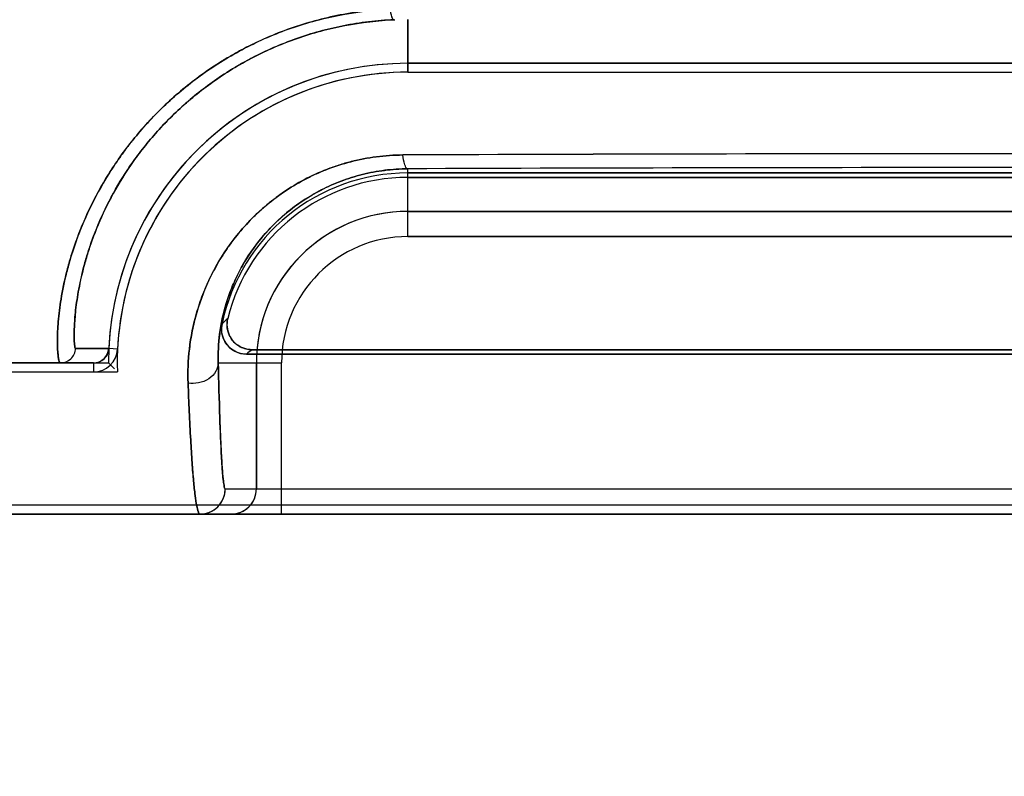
# Model space of a CAD drawing. Header units: millimetres. Extents: x 0 to 297, y 0 to 210.
# Tile 326 of 446: x 239.869 to 240.045, y 157.397 to 157.532. Entities that reach past the tile are written whole.
import ezdxf

# ---------------------------------------------------------------- set-up
doc = ezdxf.new("R2010")
doc.units = ezdxf.units.MM
doc.header["$LTSCALE"] = 16.335
doc.layers.get('0').update_dxf_attribs({"linetype": 'CONTINUOUS'})
for name, color, linetype in [('AXES_REF', 7, 'CONTINUOUS'), ('INTFCLR_1', 7, 'CONTINUOUS'), ('INTFCLR_72935', 7, 'CONTINUOUS')]:
    doc.layers.add(name, color=color, linetype=linetype)

msp = doc.modelspace()

# ---------------------------------------------------------------- linework, layer by layer
at = {"color": 7, "linetype": 'Continuous'}
for radius in [8.7262453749, 8.7255, 8.6696226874]:
    msp.add_circle((241.415033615, 154.4105885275), radius, dxfattribs=at)
msp.add_arc((241.415033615, 154.4105885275), 8.64, 278.2771290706, 261.7228709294, dxfattribs=at)
at = {"layer": 'AXES_REF', "color": 9, "linetype": 'Continuous'}
msp.add_circle((241.415033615, 154.4105885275), 5.3357191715, dxfattribs=at)
msp.add_arc((241.415033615, 154.4105885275), 7.9600610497, 94.4118118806, 85.5881881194, dxfattribs=at)
at = {"layer": 'INTFCLR_1', "color": 9, "linetype": 'Continuous'}
for p, q in [((239.9387819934, 157.5319638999), (239.9387819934, 157.5225216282)), ((239.9387819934, 157.4931536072), (239.9387819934, 157.5052652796)), ((240.1547819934, 157.4976529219), (239.9387819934, 157.4976529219)), ((239.9387819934, 157.4931536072), (240.1547819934, 157.4931536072)), ((239.8793849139, 157.4731584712), (239.885310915, 157.473146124)), ((239.8868960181, 157.4730698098), (239.8853109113, 157.4731461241)), ((239.882613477, 157.4705757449), (239.6673851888, 157.4705757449)), ((239.8826136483, 157.4705757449), (239.8826135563, 157.4689888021)), ((239.9048817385, 157.4705757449), (239.9162041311, 157.4705757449)), ((239.9117048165, 157.4705757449), (239.9117048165, 157.4480757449)), ((239.9162041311, 157.4435757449), (239.9162041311, 157.4705757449)), ((239.9061333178, 157.4480757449), (240.187430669, 157.4480757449)), ((240.4261780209, 157.4435757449), (239.6673859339, 157.4435757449))]:
    msp.add_line(p, q, dxfattribs=at)
at = {"layer": 'INTFCLR_1', "color": 6, "linetype": 'Continuous'}
for p, q in [((240.1547819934, 157.524108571), (239.9387819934, 157.524108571)), ((239.9387819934, 157.5225216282), (240.1547819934, 157.5225216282)), ((239.9387819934, 157.5045216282), (240.1547819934, 157.5045216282)), ((240.1547819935, 157.5037342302), (239.9387819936, 157.5037342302)), ((239.9109383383, 157.4729500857), (240.1826256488, 157.4729500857)), ((240.1836129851, 157.4721626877), (239.9099510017, 157.4721626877)), ((239.6575319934, 157.4689888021), (239.8826136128, 157.4689888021)), ((240.426178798, 157.4451626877), (239.6673851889, 157.4451626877))]:
    msp.add_line(p, q, dxfattribs=at)
for centre, radius, start, end in [((239.9387819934, 157.4705757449), 0.0535328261, 90.00000002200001, 177.2479490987), ((239.9387819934, 157.4705757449), 0.0519458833, 89.999999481, 177.2480125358), ((239.9387819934, 157.4705757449), 0.0339458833, 89.9999992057, 168.1110847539), ((239.9387819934, 157.4705757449), 0.0331584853, 89.9999997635, 166.1647639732), ((239.882613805, 157.4732759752), 0.0042871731, 269.9974376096, 357.2436625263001)]:
    msp.add_arc(centre, radius, start, end, dxfattribs=at)
at = {"layer": 'INTFCLR_1', "color": 9, "linetype": 'Continuous'}
for centre, radius, start, end in [((240.0466745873, 131.2576342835), 26.2503226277, 89.76206584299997, 90.23746647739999), ((240.0467823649, 130.6339043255), 26.8715781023, 89.76972176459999, 90.23027982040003), ((239.9387819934, 157.4705757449), 0.027077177, 90.0000000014, 179.9999999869), ((239.9387819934, 157.4705757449), 0.0225778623, 90.00000024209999, 180.0000000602), ((239.9646259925, 157.4141440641), 0.08666614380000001, 132.0440521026, 132.9598198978), ((239.9568008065, 157.4144293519), 0.0743508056, 128.0856592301, 129.0588526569), ((239.901633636, 157.4480753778), 0.004499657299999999, 270.0033176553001, 0.0046751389), ((239.9072051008, 157.4480754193), 0.0044996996, 270.0051061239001, 0.0041460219)]:
    msp.add_arc(centre, radius, start, end, dxfattribs=at)
at = {"layer": 'INTFCLR_1', "color": 7, "linetype": 'Continuous'}
msp.add_arc((239.882613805, 157.4732759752), 0.0027002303, 269.9966749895, 357.2436468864, dxfattribs=at)
at = {"layer": 'INTFCLR_1', "color": 9, "linetype": 'Continuous'}
for points, knots in [([(239.9355841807, 157.5337967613), (239.933988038, 157.5337230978), (239.9316007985, 157.53352132), (239.9284486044, 157.533070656), (239.923851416, 157.5322334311), (239.9171930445, 157.5303657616), (239.9109200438, 157.5275660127), (239.9069916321, 157.5253681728), (239.9044701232, 157.5238394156), (239.9003304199, 157.5210203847), (239.8950037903, 157.5165378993), (239.8908515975, 157.5119968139), (239.8884101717, 157.5088602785), (239.8869132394, 157.5068082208), (239.8845810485, 157.503293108), (239.8818431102, 157.498283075), (239.879943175, 157.4937006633), (239.8789419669, 157.4907620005), (239.8783760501, 157.4889549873), (239.8775716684, 157.4860483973), (239.8767815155, 157.482243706), (239.8763386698, 157.4787261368), (239.8761794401, 157.4763120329), (239.8761369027, 157.4748109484), (239.8761485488, 157.4735537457), (239.8762140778, 157.4722681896), (239.8763298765, 157.4714638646), (239.8765087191, 157.4705757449), (239.8766878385, 157.4705757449)], [0, 0, 0, 0, 0.04984774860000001, 0.0746441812, 0.0993195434, 0.1956036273, 0.2895143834, 0.3128134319, 0.3360190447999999, 0.3814861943, 0.4689445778, 0.5525230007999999, 0.5728768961, 0.5929331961, 0.6317510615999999, 0.7044093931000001, 0.7706548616, 0.7862085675, 0.8012556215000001, 0.8297224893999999, 0.8802625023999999, 0.9223425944, 0.9401696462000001, 0.9557890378, 0.9690221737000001, 0.9798444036, 0.9944120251, 1, 1, 1, 1]), ([(239.9355841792, 157.5337967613), (239.935640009, 157.5333343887), (239.9357428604, 157.5327536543), (239.9360830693, 157.5319087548), (239.9363089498, 157.5319027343)], [0, 0, 0, 0, 0.6733216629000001, 1, 1, 1, 1]), ([(239.9363089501, 157.5319027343), (239.9347884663, 157.5318342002), (239.9325144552, 157.5316460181), (239.9295109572, 157.5312265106), (239.9251325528, 157.5304479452), (239.918791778, 157.5287136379), (239.9128067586, 157.5261090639), (239.9090548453, 157.5240652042), (239.9066499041, 157.5226437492), (239.9027019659, 157.5200258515), (239.8976141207, 157.5158634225), (239.8936331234, 157.5116392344), (239.8912881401, 157.5087214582), (239.8898501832, 157.5068155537), (239.8876089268, 157.5035514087), (239.8849640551, 157.4988982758), (239.8831110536, 157.4946372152), (239.8821247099, 157.491905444), (239.8815638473, 157.4902276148), (239.8807631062, 157.4875283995), (239.8799527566, 157.4839958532), (239.8794632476, 157.4807272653), (239.8792512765, 157.47848547), (239.8791545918, 157.4769193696), (239.8791272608, 157.4755177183), (239.8791479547, 157.474232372), (239.8792420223, 157.4736341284), (239.8792949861, 157.473160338), (239.8793849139, 157.4731584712)], [0, 0, 0, 0, 0.050420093, 0.0754957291, 0.100444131, 0.1977183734, 0.2924227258, 0.3158843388, 0.3392374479, 0.3849467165, 0.4726969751, 0.5563340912, 0.5766678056, 0.5966912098, 0.6354119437, 0.7077660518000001, 0.7736100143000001, 0.7890436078, 0.8039743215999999, 0.8322090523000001, 0.8822807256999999, 0.9239127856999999, 0.9415354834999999, 0.9569584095, 0.9756304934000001, 0.9889570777, 0.9970203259, 1, 1, 1, 1]), ([(239.93787855, 157.5077312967), (239.9363021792, 157.5077264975), (239.9331861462, 157.5075161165), (239.9293706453, 157.5067847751), (239.9264332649, 157.5059347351), (239.923606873, 157.5049342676), (239.920254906, 157.5034016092), (239.9171386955, 157.5015214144), (239.9148252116, 157.499845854), (239.9116386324, 157.4972574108), (239.9088327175, 157.4942897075), (239.9064852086, 157.4910677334), (239.9050936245, 157.488943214), (239.9030262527, 157.4852317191), (239.9015007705, 157.4813204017), (239.9006015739, 157.4779515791), (239.9001192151, 157.4757918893), (239.8995452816, 157.4721509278), (239.8994195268, 157.4690140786), (239.8994977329, 157.4669764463)], [0, 0, 0, 0, 0.0757692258, 0.1496577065, 0.1862599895, 0.2226686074, 0.2936962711, 0.3629877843, 0.3972200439, 0.4309238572, 0.5602857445, 0.5916954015, 0.62252298, 0.6822974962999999, 0.7956630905, 0.8229815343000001, 0.8498788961, 0.9019883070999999, 1, 1, 1, 1]), ([(239.9387819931, 157.5052652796), (239.9384943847, 157.5052868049), (239.9380742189, 157.5063692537), (239.9379501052, 157.5071290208), (239.93787855, 157.5077312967)], [0, 0, 0, 0, 0.3222760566, 1, 1, 1, 1]), ([(239.9387819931, 157.5052652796), (239.9373981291, 157.5052589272), (239.934663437, 157.505080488), (239.9313130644, 157.5044537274), (239.9287312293, 157.5037301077), (239.9262494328, 157.5028757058), (239.9233049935, 157.5015701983), (239.9205630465, 157.4999659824), (239.9185261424, 157.4985364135), (239.9157262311, 157.4963367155), (239.913251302, 157.4938104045), (239.9111737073, 157.4910597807), (239.9099435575, 157.4892524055), (239.9081140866, 157.486099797), (239.9067518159, 157.4827698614), (239.905938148, 157.4799008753), (239.9055019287, 157.4780647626), (239.9049694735, 157.4749743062), (239.9048340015, 157.4723074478), (239.9048817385, 157.4705757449)], [0, 0, 0, 0, 0.0768938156, 0.1518408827, 0.188936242, 0.2258029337, 0.2976108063, 0.3674909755, 0.4019411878, 0.4358120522, 0.5653094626, 0.596626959, 0.6273319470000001, 0.6867298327, 0.7989201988, 0.8259008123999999, 0.8524150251, 0.9037431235, 1, 1, 1, 1]), ([(239.8766878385, 157.4705757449), (239.8773584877, 157.4705757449), (239.8787526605, 157.471119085), (239.8793557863, 157.472488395), (239.8793849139, 157.4731584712)], [0, 0, 0, 0, 0.4999776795, 1, 1, 1, 1]), ([(239.9048817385, 157.4705757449), (239.9048753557, 157.4700626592), (239.9045522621, 157.4689263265), (239.9032434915, 157.4676060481), (239.9014274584, 157.4669025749), (239.9001118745, 157.4668812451), (239.8994977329, 157.4669764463)], [0, 0, 0, 0, 0.212609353, 0.4664273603, 0.7424962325, 1, 1, 1, 1]), ([(239.9061333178, 157.4480757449), (239.9060027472, 157.4480768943), (239.9059379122, 157.4487808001), (239.9057982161, 157.4493650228), (239.905712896, 157.4503546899), (239.9055919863, 157.4517588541), (239.9053791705, 157.4552804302), (239.9051181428, 157.4617061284), (239.9049614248, 157.4673185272), (239.9048817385, 157.4705757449)], [0, 0, 0, 0, 0.0173530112, 0.0648907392, 0.1003173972, 0.1436562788, 0.2544703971, 0.5669985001, 1, 1, 1, 1]), ([(239.8994977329, 157.4669764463), (239.8996272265, 157.4635880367), (239.8998316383, 157.458857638), (239.9001875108, 157.453033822), (239.9004488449, 157.4497118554), (239.9007038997, 157.4471567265), (239.9009899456, 157.4452308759), (239.9012095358, 157.4442294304), (239.901475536, 157.4435757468), (239.9016338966, 157.4435757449)], [0, 0, 0, 0, 0.4308322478, 0.6012018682, 0.7420615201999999, 0.8526105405, 0.9315352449, 0.979879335, 1, 1, 1, 1])]:
    msp.add_open_spline(points, degree=3, knots=knots, dxfattribs=at)
at = {"layer": 'INTFCLR_1', "color": 6, "linetype": 'Continuous'}
for points, knots in [([(239.9065855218, 157.4785049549), (239.9064675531, 157.4780259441), (239.9063893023, 157.4770241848), (239.9067630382, 157.4755736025), (239.9075868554, 157.4743256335), (239.908959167, 157.4732615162), (239.9102053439, 157.4729500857), (239.9109383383, 157.4729500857)], [0, 0, 0, 0, 0.1831388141, 0.3651957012, 0.546523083, 0.7278870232, 1, 1, 1, 1]), ([(239.9099510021, 157.4721626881), (239.9094679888, 157.4721626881), (239.9084941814, 157.4723183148), (239.9071922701, 157.4730075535), (239.9061762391, 157.4740739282), (239.9054567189, 157.4756174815), (239.9054171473, 157.4768701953), (239.9055642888, 157.4775691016)], [0, 0, 0, 0, 0.1827119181, 0.3654393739, 0.5479260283, 0.7298255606, 1, 1, 1, 1])]:
    msp.add_open_spline(points, degree=3, knots=knots, dxfattribs=at)
at = {"layer": 'INTFCLR_1', "color": 7, "linetype": 'Continuous'}
for points in [[(239.885310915, 157.473146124), (239.8852866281, 157.4726409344), (239.8851811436, 157.4720611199), (239.8848150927, 157.4717121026)], [(239.8844772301, 157.4713217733), (239.8840973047, 157.4709595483), (239.8835950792, 157.4706145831), (239.8830701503, 157.4706146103)]]:
    msp.add_open_spline(points, degree=3, dxfattribs=at)
at = {"layer": 'INTFCLR_72935', "color": 9, "linetype": 'Continuous'}
for p, q in [((239.9387819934, 157.5225216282), (239.9387819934, 157.5319638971)), ((239.9387819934, 157.4931536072), (239.9387819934, 157.5052652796)), ((239.9387819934, 157.4976529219), (240.1547819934, 157.4976529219)), ((240.1547819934, 157.4931536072), (239.9387819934, 157.4931536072)), ((239.885310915, 157.473146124), (239.8793849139, 157.4731584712)), ((239.6673851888, 157.4705757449), (239.8826136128, 157.4705757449)), ((239.9048817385, 157.4705757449), (239.9162041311, 157.4705757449)), ((239.9117048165, 157.4480757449), (239.9117048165, 157.4705757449)), ((239.9162041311, 157.4435757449), (239.9162041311, 157.4705757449)), ((239.9061333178, 157.4480757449), (240.187430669, 157.4480757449)), ((239.667385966, 157.4435757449), (240.426178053, 157.4435757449))]:
    msp.add_line(p, q, dxfattribs=at)
at = {"layer": 'INTFCLR_72935', "color": 6, "linetype": 'Continuous'}
for p, q in [((239.9387819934, 157.524108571), (240.1547819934, 157.524108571)), ((239.9387819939, 157.5225216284), (240.1547819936, 157.5225216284)), ((240.1547819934, 157.5045216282), (239.9387819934, 157.5045216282)), ((239.9387819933, 157.5037342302), (240.1547819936, 157.5037342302)), ((240.1826256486, 157.4729500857), (239.9109383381, 157.4729500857)), ((239.9099510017, 157.4721626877), (240.1836129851, 157.4721626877)), ((239.8826136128, 157.4705757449), (239.8852491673, 157.4705757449)), ((239.8852491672, 157.4705757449), (239.8863230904, 157.4695125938)), ((239.6575319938, 157.4689888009), (239.8868603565, 157.4689888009)), ((240.4261787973, 157.4451626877), (239.6673851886, 157.4451626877))]:
    msp.add_line(p, q, dxfattribs=at)
for radius, start, end in [(0.0535328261, 90.0000000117, 180), (0.0519458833, 89.999999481, 181.7506555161), (0.0339458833, 89.9999992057, 168.1110847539), (0.0331584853, 90.0000001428, 166.1647639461)]:
    msp.add_arc((239.9387819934, 157.4705757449), radius, start, end, dxfattribs=at)
at = {"layer": 'INTFCLR_72935', "color": 9, "linetype": 'Continuous'}
for centre, radius, start, end in [((240.0467815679, 131.2347381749), 26.2732198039, 89.76250458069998, 90.2374935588), ((240.0467816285, 130.6344433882), 26.8710390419, 89.76971557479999, 90.2302828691), ((239.9387819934, 157.4705757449), 0.0270771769, 90.0000000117, 180.0000000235), ((239.9387819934, 157.4705757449), 0.0225778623, 90.00000024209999, 180.0000000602), ((239.9646261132, 157.4141439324), 0.0866663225, 132.0440530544, 132.9598189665), ((239.9568008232, 157.4144293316), 0.0743508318, 128.0856596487, 129.0588527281), ((239.901633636, 157.4480753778), 0.004499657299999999, 270.0046755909, 0.0046749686), ((239.9072051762, 157.448075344), 0.0044996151, 270.0041462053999, 0.0051049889)]:
    msp.add_arc(centre, radius, start, end, dxfattribs=at)
for points, knots in [([(239.8766878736, 157.4705757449), (239.8765759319, 157.4705757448), (239.8763932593, 157.4710424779), (239.8762759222, 157.4717521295), (239.8761530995, 157.473106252), (239.8761330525, 157.4746223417), (239.8761786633, 157.4763017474), (239.8763388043, 157.4787252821), (239.8767832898, 157.4822629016), (239.8775809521, 157.4860859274), (239.8783884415, 157.4890015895), (239.8789578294, 157.4908100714), (239.87996325, 157.4937521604), (239.8818712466, 157.4983448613), (239.8843205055, 157.5028126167), (239.8862629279, 157.5058293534), (239.8877024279, 157.5079249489), (239.8904846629, 157.5116023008), (239.8941312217, 157.5155766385), (239.8982452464, 157.5192666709), (239.9027939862, 157.5228233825), (239.9090849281, 157.5267621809), (239.9159732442, 157.5298108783), (239.9218157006, 157.5316625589), (239.9278951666, 157.533102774), (239.9325824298, 157.5336656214), (239.9357252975, 157.5338030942)], [0, 0, 0, 0, 0.0034869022, 0.0118332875, 0.0253760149, 0.0441739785, 0.0596605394, 0.0775419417, 0.1198715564, 0.1705674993, 0.1990476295, 0.2140797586, 0.2296206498, 0.2958895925, 0.3686965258, 0.3879574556, 0.4076447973, 0.4478761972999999, 0.5315234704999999, 0.5751136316, 0.6199178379, 0.7112601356, 0.8055144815, 0.853685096, 0.9020083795, 1, 1, 1, 1]), ([(239.8793849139, 157.4731584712), (239.8792944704, 157.4731603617), (239.8792421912, 157.4736369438), (239.8791473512, 157.4742360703), (239.8791275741, 157.4755190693), (239.8791544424, 157.4769142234), (239.8792505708, 157.4784760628), (239.879462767, 157.4807264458), (239.8799555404, 157.4840136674), (239.8807719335, 157.4875634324), (239.8815773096, 157.4902706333), (239.8821402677, 157.4919501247), (239.883130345, 157.4946851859), (239.884991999, 157.49895542), (239.8873566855, 157.5031037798), (239.8892248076, 157.5059048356), (239.8906091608, 157.507852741), (239.8932826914, 157.5112736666), (239.8967752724, 157.5149669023), (239.9007061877, 157.5183943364), (239.9050544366, 157.5217023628), (239.9110618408, 157.5253647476), (239.9176257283, 157.5281962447), (239.9231916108, 157.5299171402), (239.9289860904, 157.5312568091), (239.9334498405, 157.5317803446), (239.9364433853, 157.5319086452)], [0, 0, 0, 0, 0.0029924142, 0.0110809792, 0.0243870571, 0.04291872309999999, 0.058212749, 0.075889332, 0.1177719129, 0.1680029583, 0.1962516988, 0.2111701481, 0.2265909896, 0.2924641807, 0.3649742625, 0.3841776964, 0.4038279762, 0.4440100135, 0.5277255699, 0.5714368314, 0.6164254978, 0.7083298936, 0.8033922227, 0.852044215, 0.9008863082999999, 1, 1, 1, 1]), ([(239.899497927, 157.4669757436), (239.8994208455, 157.4690070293), (239.8995858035, 157.4732423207), (239.900650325, 157.4785446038), (239.9019110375, 157.4822942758), (239.9028172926, 157.4844930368), (239.9044018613, 157.4878870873), (239.9067820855, 157.491717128), (239.9097294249, 157.4951880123), (239.9116378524, 157.497111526), (239.9147647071, 157.4999456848), (239.9183342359, 157.5023835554), (239.9222193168, 157.5043009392), (239.9249789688, 157.505468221), (239.9285965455, 157.5066327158), (239.932369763, 157.5073624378), (239.9354851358, 157.5076715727), (239.937076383, 157.5077287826), (239.9378782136, 157.5077321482)], [0, 0, 0, 0, 0.09771697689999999, 0.2028447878, 0.2587426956, 0.2876622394, 0.3171244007, 0.4387872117, 0.5027710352, 0.5357149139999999, 0.5689686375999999, 0.7056256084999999, 0.7412787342, 0.7772014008, 0.8495812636, 0.9235207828, 0.9614545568, 1, 1, 1, 1]), ([(239.9387819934, 157.5052652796), (239.9384943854, 157.5052868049), (239.9380741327, 157.5063696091), (239.9379498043, 157.5071295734), (239.9378782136, 157.5077321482)], [0, 0, 0, 0, 0.3221674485, 1, 1, 1, 1]), ([(239.9048817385, 157.4705757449), (239.9048341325, 157.4723018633), (239.9050159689, 157.4759055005), (239.9059881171, 157.4804101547), (239.9071155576, 157.4835949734), (239.9079224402, 157.4854641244), (239.9093337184, 157.488358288), (239.9114434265, 157.4916203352), (239.9140384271, 157.4945696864), (239.9157189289, 157.4962068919), (239.9184794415, 157.4986271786), (239.9216200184, 157.5007028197), (239.9250289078, 157.5023348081), (239.9274553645, 157.5033309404), (239.9306342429, 157.5043246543), (239.9339463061, 157.504947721), (239.9366811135, 157.505212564), (239.9380780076, 157.5052620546), (239.9387819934, 157.5052652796)], [0, 0, 0, 0, 0.0959594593, 0.1995928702, 0.2548412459, 0.2834842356, 0.3126854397, 0.4337578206, 0.4977028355, 0.5307025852, 0.5640660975, 0.7017044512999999, 0.7377296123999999, 0.7740631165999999, 0.8473851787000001, 0.9223847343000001, 0.9608780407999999, 1, 1, 1, 1]), ([(239.8766878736, 157.4705757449), (239.8773585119, 157.4705757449), (239.8787526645, 157.4711191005), (239.8793557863, 157.472488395), (239.8793849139, 157.4731584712)], [0, 0, 0, 0, 0.4999736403, 1, 1, 1, 1]), ([(239.9048817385, 157.4705757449), (239.9048753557, 157.4700626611), (239.9045522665, 157.468926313), (239.9032434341, 157.4676061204), (239.9014276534, 157.4669022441), (239.9001120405, 157.4668805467), (239.899497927, 157.4669757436)], [0, 0, 0, 0, 0.2126098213, 0.4664298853, 0.7425064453, 1, 1, 1, 1]), ([(239.9048817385, 157.4705757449), (239.9049616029, 157.4673123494), (239.9050884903, 157.4627570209), (239.9052848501, 157.4576379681), (239.9053943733, 157.4552825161), (239.9054913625, 157.4533839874), (239.9056216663, 157.4515139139), (239.9057454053, 157.4496340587), (239.905937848, 157.4487758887), (239.9060029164, 157.4480770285), (239.9061333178, 157.4480757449)], [0, 0, 0, 0, 0.433822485, 0.6057424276, 0.6805165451, 0.7475306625, 0.8573118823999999, 0.9353819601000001, 0.9826693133, 1, 1, 1, 1]), ([(239.9016340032, 157.4435757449), (239.9014757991, 157.4435757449), (239.901210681, 157.4442267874), (239.9009919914, 157.4452214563), (239.9007073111, 157.4471315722), (239.9005103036, 157.4490979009), (239.900341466, 157.4510699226), (239.9001591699, 157.4535203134), (239.8998319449, 157.458841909), (239.8996267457, 157.4635810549), (239.899497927, 157.4669757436)], [0, 0, 0, 0, 0.0201013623, 0.0681912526, 0.146409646, 0.2559557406, 0.3227516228, 0.3972450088, 0.5683614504, 1, 1, 1, 1])]:
    msp.add_open_spline(points, degree=3, knots=knots, dxfattribs=at)
at = {"layer": 'INTFCLR_72935', "color": 6, "linetype": 'Continuous'}
for points, knots in [([(239.9109383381, 157.4729500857), (239.9104450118, 157.4729500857), (239.9094536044, 157.4731136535), (239.9081344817, 157.4738234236), (239.907119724, 157.4749217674), (239.9064146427, 157.4765087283), (239.9064102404, 157.4777932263), (239.9065855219, 157.4785049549)], [0, 0, 0, 0, 0.1831398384, 0.3651953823, 0.5465218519, 0.727886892, 1, 1, 1, 1]), ([(239.9055642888, 157.4775691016), (239.9054647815, 157.4770964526), (239.9054164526, 157.476111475), (239.9058226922, 157.4746954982), (239.9066568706, 157.4734815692), (239.9080190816, 157.4724594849), (239.9092367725, 157.4721626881), (239.9099510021, 157.4721626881)], [0, 0, 0, 0, 0.182710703, 0.3654386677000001, 0.5479259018, 0.7298247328, 1, 1, 1, 1]), ([(239.8826136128, 157.4705757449), (239.8831193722, 157.4705757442), (239.8844778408, 157.4709459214), (239.8852712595, 157.4723212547), (239.8853109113, 157.4731461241)], [0, 0, 0, 0, 0.3798186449, 1, 1, 1, 1])]:
    msp.add_open_spline(points, degree=3, knots=knots, dxfattribs=at)

doc.saveas('drawing.dxf')
